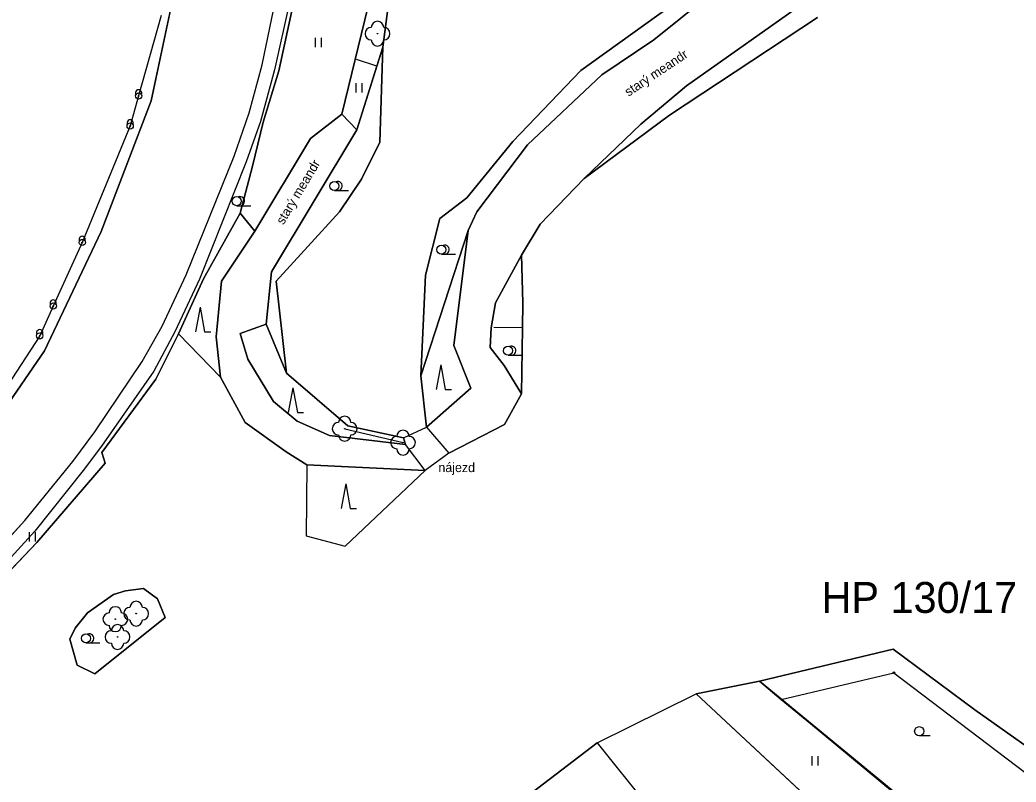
# Model space of a CAD drawing. Extents: x -495905 to -478420, y -1113297 to -1107716.
# Drawn here: x -480429.6 to -480107.7, y -1111823.5 to -1111577.1 of the extents above; entities that cross this region are included whole.
import ezdxf

# ---------------------------------------------------------------- set-up
doc = ezdxf.new("R2010")
doc.units = 0
for name, color, linetype in [('01_OBVOD PÚ', 7, 'Continuous'), ('ttp', 7, 'Continuous'), ('VODNÍ PLOCHY', 7, 'Continuous'), ('vrty a sondy ČHMÚ', 7, 'Continuous'), ('zamereni', 7, 'Continuous'), ('ZELEN MIMO LES', 7, 'Continuous')]:
    doc.layers.add(name, color=color, linetype=linetype)

msp = doc.modelspace()

# ---------------------------------------------------------------- linework, layer by layer
at = {"layer": '01_OBVOD PÚ'}
for p, q in [((-480383.87, -1111575.7), (-480391.2, -1111601.73)), ((-480391.2, -1111601.73), (-480393.93, -1111611.43)), ((-480393.93, -1111611.43), (-480409.41, -1111649.08)), ((-480409.41, -1111649.08), (-480418.78, -1111669.64)), ((-480418.78, -1111669.64), (-480423.17, -1111679.26)), ((-480423.17, -1111679.26), (-480435.14, -1111697.77)), ((-480183.58, -1111796.77), (-480147.16, -1111788.12)), ((-480147.16, -1111788.12), (-480101.66, -1111822.77)), ((-480121.6, -1111848.18), (-480183.58, -1111796.77))]:
    msp.add_line(p, q, dxfattribs=at)
at = {"layer": 'ttp'}
for points in [[(-480308.35, -1111555.23), (-480312.34, -1111585.93), (-480313.25, -1111616.71), (-480319.22, -1111628.59), (-480326.25, -1111639.21), (-480346.78, -1111661.58), (-480343.43, -1111691.29), (-480323.6, -1111708.32), (-480305.57, -1111712.22), (-480298.22, -1111708.77), (-480300.02, -1111692.2), (-480298.56, -1111659.61), (-480293.93, -1111641.35), (-480285.15, -1111634.7), (-480270.31, -1111616.49), (-480248.31, -1111593.53), (-480219.69, -1111572.9)], [(-480341.11, -1111571.76), (-480345.94, -1111593.56), (-480351, -1111610.25), (-480354.44, -1111624.4), (-480358.41, -1111639.65)], [(-480358.41, -1111639.65), (-480353.64, -1111645.41), (-480335.71, -1111615.48), (-480325.52, -1111607.61), (-480316.99, -1111572.74)], [(-480171.91, -1111576.34), (-480219.65, -1111607.93), (-480247.24, -1111628.37), (-480261.45, -1111643.15), (-480267.45, -1111653.2), (-480267.08, -1111668.61), (-480267.2, -1111676.7), (-480267.2, -1111676.7), (-480267.2, -1111676.7), (-480267.51, -1111697.96), (-480273.04, -1111707.86), (-480290.98, -1111717.18), (-480298.67, -1111722.83), (-480336.89, -1111720.98), (-480343.53, -1111716.73), (-480356.74, -1111707.24), (-480364.71, -1111692.6), (-480378.36, -1111678.66), (-480385.59, -1111693.28), (-480403.08, -1111716.92), (-480402.03, -1111720.38), (-480424.11, -1111746.04), (-480437.77, -1111760.42)], [(-480382.58, -1111770.3), (-480405.34, -1111788.5), (-480411.02, -1111785.64), (-480413.43, -1111777.28), (-480411.75, -1111773.71), (-480407.7, -1111768.73), (-480399.32, -1111762.83), (-480395.39, -1111761.63), (-480389.65, -1111760.93), (-480385.06, -1111764.24), (-480382.58, -1111770.3)], [(-480264.1, -1111826.82), (-480243.02, -1111810.83), (-480211.02, -1111794.93), (-480190.62, -1111790.91), (-480147.43, -1111780.57), (-480121.06, -1111800.09), (-480104.14, -1111812.1)], [(-480108.34, -1111859.42), (-480146.25, -1111827.38), (-480190.62, -1111790.91), (-480211.02, -1111794.93), (-480122.33, -1111877.75), (-480112.18, -1111864.31), (-480108.12, -1111860.88)]]:
    msp.add_lwpolyline(points, dxfattribs=at)
at = {"layer": 'VODNÍ PLOCHY'}
for points in [[(-480366.01, -1111382.39), (-480370.17, -1111431.34), (-480372.53, -1111476.01), (-480376.24, -1111509.17), (-480376.94, -1111554.96), (-480387.19, -1111603.34), (-480403.3, -1111645.57), (-480421.61, -1111684.11), (-480435.54, -1111704.4)], [(-480442.4, -1111754.77), (-480428.01, -1111738.93), (-480412.51, -1111719.88), (-480405.37, -1111710.26), (-480390.01, -1111687.56), (-480383.62, -1111676.09), (-480375.81, -1111659.54), (-480360.29, -1111621.19), (-480355.53, -1111607.19), (-480351.26, -1111591.69), (-480346.95, -1111570.85), (-480341.9, -1111541.44), (-480339.5, -1111515.16), (-480338.75, -1111493.96), (-480338.15, -1111466.69), (-480337.45, -1111449.36), (-480335.88, -1111422.55), (-480333.79, -1111392.3)], [(-480206.79, -1111569.01), (-480224.73, -1111583.64), (-480241.57, -1111594.88), (-480265.56, -1111617.53), (-480281.93, -1111639.2), (-480284.75, -1111645.18), (-480289.39, -1111682.37), (-480283.89, -1111696.19), (-480298.22, -1111708.77), (-480290.98, -1111717.18), (-480273.04, -1111707.86), (-480267.51, -1111697.96), (-480273.08, -1111688.83), (-480277.61, -1111683.04), (-480277.25, -1111676.63), (-480275.94, -1111668.64), (-480267.45, -1111653.2), (-480261.45, -1111643.15), (-480247.24, -1111628.37), (-480228.9, -1111610.87), (-480214.21, -1111598.43), (-480174.26, -1111570.1)], [(-480298.67, -1111722.83), (-480304.94, -1111714.38), (-480329.54, -1111711.46), (-480340.03, -1111706.85), (-480347.65, -1111700.53), (-480355.89, -1111686.79), (-480358.43, -1111678.49), (-480350.01, -1111675.5), (-480348.32, -1111658.57), (-480320.74, -1111612.7), (-480325.52, -1111607.61), (-480335.71, -1111615.48), (-480353.64, -1111645.41), (-480364.41, -1111661.6), (-480366.17, -1111679.61), (-480364.71, -1111692.6), (-480356.74, -1111707.24), (-480343.53, -1111716.73), (-480336.89, -1111720.98), (-480298.67, -1111722.83)]]:
    msp.add_lwpolyline(points, dxfattribs=at)
at = {"layer": 'zamereni'}
for p, q in [((-480387.19, -1111603.34), (-480376.94, -1111554.96)), ((-480308.35, -1111555.23), (-480312.34, -1111585.93)), ((-480224.73, -1111583.64), (-480206.79, -1111569.01)), ((-480351.26, -1111591.69), (-480346.95, -1111570.85)), ((-480342.48, -1111571.55), (-480347.26, -1111593.27)), ((-480345.94, -1111593.56), (-480341.11, -1111571.76)), ((-480174.26, -1111570.1), (-480214.21, -1111598.43)), ((-480316.99, -1111572.74), (-480325.52, -1111607.61)), ((-480248.31, -1111593.53), (-480219.69, -1111572.9)), ((-480171.91, -1111576.34), (-480219.65, -1111607.93)), ((-480314.03, -1111581.6), (-480314.03, -1111581.6)), ((-480334.11, -1111582.93), (-480334.11, -1111585.93)), ((-480332.07, -1111585.93), (-480332.07, -1111582.93)), ((-480241.57, -1111594.88), (-480224.73, -1111583.64)), ((-480312.34, -1111585.93), (-480320.74, -1111612.7)), ((-480313.25, -1111616.71), (-480312.34, -1111585.93)), ((-480314.26, -1111592.05), (-480320.85, -1111589.98)), ((-480355.53, -1111607.19), (-480351.26, -1111591.69)), ((-480347.26, -1111593.27), (-480351.86, -1111609.93)), ((-480351, -1111610.25), (-480345.94, -1111593.56)), ((-480270.31, -1111616.49), (-480248.31, -1111593.53)), ((-480321.04, -1111597.64), (-480321.04, -1111600.64)), ((-480319, -1111600.64), (-480319, -1111597.64)), ((-480265.56, -1111617.53), (-480241.57, -1111594.88)), ((-480214.21, -1111598.43), (-480228.9, -1111610.87)), ((-480403.3, -1111645.57), (-480387.19, -1111603.34)), ((-480360.29, -1111621.19), (-480355.53, -1111607.19)), ((-480335.71, -1111615.48), (-480325.52, -1111607.61)), ((-480325.52, -1111607.61), (-480320.74, -1111612.7)), ((-480351.86, -1111609.93), (-480356.44, -1111623.06)), ((-480354.44, -1111624.4), (-480351, -1111610.25)), ((-480219.65, -1111607.93), (-480247.24, -1111628.37)), ((-480228.9, -1111610.87), (-480247.24, -1111628.37)), ((-480320.74, -1111612.7), (-480348.32, -1111658.57)), ((-480353.64, -1111645.41), (-480335.71, -1111615.48)), ((-480319.22, -1111628.59), (-480313.25, -1111616.71)), ((-480285.15, -1111634.7), (-480270.31, -1111616.49)), ((-480281.93, -1111639.2), (-480265.56, -1111617.53)), ((-480375.81, -1111659.54), (-480360.29, -1111621.19)), ((-480356.44, -1111623.06), (-480371.57, -1111660.94)), ((-480358.41, -1111639.65), (-480354.44, -1111624.4)), ((-480326.25, -1111639.21), (-480319.22, -1111628.59)), ((-480247.24, -1111628.37), (-480261.45, -1111643.15)), ((-480327.96, -1111632.28), (-480323.43, -1111632.28)), ((-480293.93, -1111641.35), (-480285.15, -1111634.7)), ((-480370.28, -1111660.88), (-480358.41, -1111639.65)), ((-480359.51, -1111637.19), (-480354.98, -1111637.19)), ((-480353.64, -1111645.41), (-480358.41, -1111639.65)), ((-480346.78, -1111661.58), (-480326.25, -1111639.21)), ((-480284.75, -1111645.18), (-480281.93, -1111639.2)), ((-480298.56, -1111659.61), (-480293.93, -1111641.35)), ((-480421.61, -1111684.11), (-480403.3, -1111645.57)), ((-480364.41, -1111661.6), (-480353.64, -1111645.41)), ((-480300.02, -1111692.2), (-480284.75, -1111645.18)), ((-480289.39, -1111682.37), (-480284.75, -1111645.18)), ((-480261.45, -1111643.15), (-480267.45, -1111653.2)), ((-480293.37, -1111652.86), (-480288.84, -1111652.86)), ((-480275.94, -1111668.64), (-480267.45, -1111653.2)), ((-480267.45, -1111653.2), (-480267.08, -1111668.61)), ((-480350.01, -1111675.5), (-480348.32, -1111658.57)), ((-480383.62, -1111676.09), (-480375.81, -1111659.54)), ((-480371.57, -1111660.94), (-480379.53, -1111677.94)), ((-480378.36, -1111678.66), (-480370.28, -1111660.88)), ((-480366.17, -1111679.61), (-480364.41, -1111661.6)), ((-480343.43, -1111691.29), (-480346.78, -1111661.58)), ((-480300.02, -1111692.2), (-480298.56, -1111659.61)), ((-480277.25, -1111676.63), (-480275.94, -1111668.64)), ((-480267.08, -1111668.61), (-480267.51, -1111697.96)), ((-480371.36, -1111670.01), (-480372.83, -1111678.01)), ((-480371.36, -1111670.01), (-480369.9, -1111678.01)), ((-480390.01, -1111687.56), (-480383.62, -1111676.09)), ((-480379.53, -1111677.94), (-480386.29, -1111690.65)), ((-480369.9, -1111678.01), (-480367.9, -1111678.01)), ((-480358.43, -1111678.49), (-480350.01, -1111675.5)), ((-480350.01, -1111675.5), (-480343.43, -1111691.29)), ((-480277.61, -1111683.04), (-480277.25, -1111676.63)), ((-480267.2, -1111676.7), (-480276.48, -1111676.56)), ((-480385.59, -1111693.28), (-480378.36, -1111678.66)), ((-480378.36, -1111678.66), (-480364.71, -1111692.6)), ((-480364.71, -1111692.6), (-480366.17, -1111679.61)), ((-480355.89, -1111686.79), (-480358.43, -1111678.49)), ((-480435.54, -1111704.4), (-480421.61, -1111684.11)), ((-480283.89, -1111696.19), (-480289.39, -1111682.37)), ((-480273.08, -1111688.83), (-480277.61, -1111683.04)), ((-480405.37, -1111710.26), (-480390.01, -1111687.56)), ((-480347.65, -1111700.53), (-480355.89, -1111686.79)), ((-480271.86, -1111685.52), (-480267.33, -1111685.52)), ((-480386.29, -1111690.65), (-480403.16, -1111714.93)), ((-480343.43, -1111691.29), (-480323.6, -1111708.32)), ((-480293.6, -1111688.6), (-480295.07, -1111696.6)), ((-480293.6, -1111688.6), (-480292.14, -1111696.6)), ((-480267.51, -1111697.96), (-480273.08, -1111688.83)), ((-480403.08, -1111716.92), (-480385.59, -1111693.28)), ((-480356.74, -1111707.24), (-480364.71, -1111692.6)), ((-480298.22, -1111708.77), (-480300.02, -1111692.2)), ((-480341.38, -1111696.05), (-480342.85, -1111704.05)), ((-480341.38, -1111696.05), (-480339.92, -1111704.05)), ((-480298.22, -1111708.77), (-480283.89, -1111696.19)), ((-480292.14, -1111696.6), (-480290.14, -1111696.6)), ((-480347.65, -1111700.53), (-480340.03, -1111706.85)), ((-480273.04, -1111707.86), (-480267.51, -1111697.96)), ((-480339.92, -1111704.05), (-480337.92, -1111704.05)), ((-480343.53, -1111716.73), (-480356.74, -1111707.24)), ((-480340.03, -1111706.85), (-480329.54, -1111711.46)), ((-480412.51, -1111719.88), (-480405.37, -1111710.26)), ((-480324.62, -1111709.26), (-480324.62, -1111709.26)), ((-480324.62, -1111709.26), (-480305.78, -1111713.77)), ((-480323.6, -1111708.32), (-480305.57, -1111712.22)), ((-480305.57, -1111712.22), (-480298.22, -1111708.77)), ((-480298.22, -1111708.77), (-480290.98, -1111717.18)), ((-480290.98, -1111717.18), (-480273.04, -1111707.86)), ((-480329.54, -1111711.46), (-480304.94, -1111714.38)), ((-480305.78, -1111713.77), (-480305.78, -1111713.77)), ((-480305.57, -1111712.22), (-480304.94, -1111714.38)), ((-480403.16, -1111714.93), (-480409.14, -1111722.8)), ((-480402.03, -1111720.38), (-480403.08, -1111716.92)), ((-480336.89, -1111720.98), (-480343.53, -1111716.73)), ((-480298.67, -1111722.83), (-480304.94, -1111714.38)), ((-480428.01, -1111738.93), (-480412.51, -1111719.88)), ((-480290.98, -1111717.18), (-480298.67, -1111722.83)), ((-480409.14, -1111722.8), (-480424.74, -1111742.39)), ((-480424.11, -1111746.04), (-480402.03, -1111720.38)), ((-480336.89, -1111720.98), (-480337.05, -1111743.84)), ((-480336.89, -1111720.98), (-480298.67, -1111722.83)), ((-480324.47, -1111747.2), (-480298.67, -1111722.83)), ((-480324.29, -1111727.11), (-480325.76, -1111735.11)), ((-480324.29, -1111727.11), (-480322.83, -1111735.11)), ((-480322.83, -1111735.11), (-480320.83, -1111735.11)), ((-480442.4, -1111754.77), (-480428.01, -1111738.93)), ((-480424.74, -1111742.39), (-480439.64, -1111758.64)), ((-480426.57, -1111742.71), (-480426.57, -1111745.71)), ((-480424.53, -1111745.71), (-480424.53, -1111742.71)), ((-480437.77, -1111760.42), (-480424.11, -1111746.04)), ((-480337.05, -1111743.84), (-480324.47, -1111747.2)), ((-480395.39, -1111761.63), (-480399.32, -1111762.83)), ((-480389.65, -1111760.93), (-480395.39, -1111761.63)), ((-480385.06, -1111764.24), (-480389.65, -1111760.93)), ((-480399.32, -1111762.83), (-480407.7, -1111768.73)), ((-480382.58, -1111770.3), (-480385.06, -1111764.24)), ((-480407.7, -1111768.73), (-480411.75, -1111773.71)), ((-480405.34, -1111788.5), (-480382.58, -1111770.3)), ((-480398.74, -1111770.83), (-480398.74, -1111770.83)), ((-480391.99, -1111769.04), (-480391.99, -1111769.04)), ((-480411.75, -1111773.71), (-480413.43, -1111777.28)), ((-480413.43, -1111777.28), (-480411.02, -1111785.64)), ((-480398.01, -1111776.58), (-480398.01, -1111776.58)), ((-480408.24, -1111778.51), (-480403.71, -1111778.51)), ((-480147.43, -1111780.57), (-480190.62, -1111790.91)), ((-480121.06, -1111800.09), (-480147.43, -1111780.57)), ((-480411.02, -1111785.64), (-480405.34, -1111788.5)), ((-480211.02, -1111794.93), (-480190.62, -1111790.91)), ((-480190.62, -1111790.91), (-480183.58, -1111796.77)), ((-480243.02, -1111810.83), (-480211.02, -1111794.93)), ((-480122.33, -1111877.75), (-480211.02, -1111794.93)), ((-480183.58, -1111796.77), (-480146.25, -1111827.38)), ((-480104.14, -1111812.1), (-480121.06, -1111800.09)), ((-480135.48, -1111808.56), (-480138.98, -1111808.56)), ((-480243.02, -1111810.83), (-480264.1, -1111826.82)), ((-480243.02, -1111810.83), (-480154.47, -1111920.89)), ((-480173.69, -1111815.08), (-480173.69, -1111818.08)), ((-480171.65, -1111818.08), (-480171.65, -1111815.08))]:
    msp.add_line(p, q, dxfattribs=at)
for centre, radius in [((-480314.03, -1111581.6), 0.1), ((-480327.96, -1111630.81), 1.47), ((-480359.51, -1111635.72), 1.47), ((-480293.37, -1111651.39), 1.47), ((-480271.86, -1111684.05), 1.47), ((-480324.62, -1111709.26), 0.1), ((-480305.78, -1111713.77), 0.1), ((-480398.74, -1111770.83), 0.1), ((-480391.99, -1111769.04), 0.1), ((-480408.24, -1111777.04), 1.47), ((-480398.01, -1111776.58), 0.1), ((-480147.16, -1111788.12), 0.3), ((-480138.98, -1111807.06), 1.5)]:
    msp.add_circle(centre, radius, dxfattribs=at)
for centre, radius, start, end in [((-480314.03, -1111579.6), 2, 0, 180), ((-480316.03, -1111581.6), 2, 90, 270), ((-480312.03, -1111581.6), 2, 270, 90), ((-480314.03, -1111583.6), 2, 180, 0), ((-480326.89, -1111630.81), 1.47, 270, 111.324), ((-480358.44, -1111635.72), 1.47, 270, 111.324), ((-480292.3, -1111651.39), 1.47, 270, 111.324), ((-480270.79, -1111684.05), 1.47, 270, 111.324), ((-480326.62, -1111709.26), 2, 90, 270), ((-480324.62, -1111707.26), 2, 0, 180), ((-480322.62, -1111709.26), 2, 270, 90), ((-480305.78, -1111711.77), 2, 0, 180), ((-480324.62, -1111711.26), 2, 180, 0), ((-480307.78, -1111713.77), 2, 90, 270), ((-480303.78, -1111713.77), 2, 270, 90), ((-480305.78, -1111715.77), 2, 180, 0), ((-480391.99, -1111767.04), 2, 0, 180), ((-480398.74, -1111768.83), 2, 0, 180), ((-480393.99, -1111769.04), 2, 90, 270), ((-480389.99, -1111769.04), 2, 270, 90), ((-480400.74, -1111770.83), 2, 90, 270), ((-480396.74, -1111770.83), 2, 270, 90), ((-480391.99, -1111771.04), 2, 180, 0), ((-480400.01, -1111776.58), 2, 90, 270), ((-480398.74, -1111772.83), 2, 180, 0), ((-480398.01, -1111774.58), 2, 0, 180), ((-480396.01, -1111776.58), 2, 270, 90), ((-480407.17, -1111777.04), 1.47, 270, 111.324), ((-480398.01, -1111778.58), 2, 180, 0)]:
    msp.add_arc(centre, radius, start, end, dxfattribs=at)
for centre in [(-480391.2, -1111600.73), (-480393.93, -1111610.43), (-480409.41, -1111648.08), (-480418.78, -1111668.64), (-480423.17, -1111678.26)]:
    msp.add_ellipse(centre, major_axis=(0, -1), ratio=0.999955, start_param=1.047987, end_param=5.236518, dxfattribs=at)
for centre, major_axis in [((-480391.2, -1111601.73), (0, -1)), ((-480391.2, -1111601.73), (0, -0.133)), ((-480393.93, -1111611.43), (0, -1)), ((-480393.93, -1111611.43), (0, -0.133)), ((-480409.41, -1111649.08), (0, -1)), ((-480409.41, -1111649.08), (0, -0.133)), ((-480418.78, -1111669.64), (0, -1)), ((-480418.78, -1111669.64), (0, -0.133)), ((-480423.17, -1111679.26), (0, -1)), ((-480423.17, -1111679.26), (0, -0.133))]:
    msp.add_ellipse(centre, major_axis=major_axis, ratio=0.999955, dxfattribs=at)
at = {"layer": 'ZELEN MIMO LES'}
for points in [[(-480314.26, -1111592.05), (-480312.34, -1111585.93), (-480308.35, -1111555.23), (-480316.99, -1111572.74), (-480325.52, -1111607.61), (-480320.74, -1111612.7), (-480314.26, -1111592.05)], [(-480219.69, -1111572.9), (-480248.31, -1111593.53), (-480270.31, -1111616.49), (-480285.15, -1111634.7), (-480293.93, -1111641.35), (-480298.56, -1111659.61), (-480300.02, -1111692.2), (-480284.75, -1111645.18), (-480281.93, -1111639.2), (-480265.56, -1111617.53), (-480241.57, -1111594.88), (-480224.73, -1111583.64), (-480206.79, -1111569.01)], [(-480174.26, -1111570.1), (-480214.21, -1111598.43), (-480228.9, -1111610.87), (-480247.24, -1111628.37), (-480219.65, -1111607.93), (-480171.91, -1111576.34)], [(-480314.26, -1111592.05), (-480320.74, -1111612.7), (-480348.32, -1111658.57), (-480350.01, -1111675.5), (-480343.43, -1111691.29), (-480346.78, -1111661.58), (-480326.25, -1111639.21), (-480319.22, -1111628.59), (-480313.25, -1111616.71), (-480312.34, -1111585.93), (-480314.26, -1111592.05)], [(-480353.64, -1111645.41), (-480358.41, -1111639.65), (-480370.28, -1111660.88), (-480378.36, -1111678.66), (-480364.71, -1111692.6), (-480366.17, -1111679.61), (-480364.41, -1111661.6), (-480353.64, -1111645.41)], [(-480289.39, -1111682.37), (-480284.75, -1111645.18), (-480300.02, -1111692.2), (-480298.22, -1111708.77), (-480283.89, -1111696.19), (-480289.39, -1111682.37)], [(-480267.2, -1111676.7), (-480267.08, -1111668.61), (-480267.45, -1111653.2), (-480275.94, -1111668.64), (-480277.25, -1111676.63), (-480277.61, -1111683.04), (-480273.08, -1111688.83), (-480267.51, -1111697.96), (-480267.2, -1111676.7)], [(-480304.94, -1111714.38), (-480305.57, -1111712.22), (-480323.6, -1111708.32), (-480343.43, -1111691.29), (-480350.01, -1111675.5), (-480358.43, -1111678.49), (-480355.89, -1111686.79), (-480347.65, -1111700.53), (-480340.03, -1111706.85), (-480329.54, -1111711.46), (-480304.94, -1111714.38)], [(-480411.02, -1111785.64), (-480405.34, -1111788.5), (-480382.58, -1111770.3), (-480385.06, -1111764.24), (-480389.65, -1111760.93), (-480395.39, -1111761.63), (-480399.32, -1111762.83), (-480407.7, -1111768.73), (-480411.75, -1111773.71), (-480413.43, -1111777.28), (-480411.02, -1111785.64)]]:
    msp.add_lwpolyline(points, dxfattribs=at)

# ---------------------------------------------------------------- texts
at = {"layer": 'vrty a sondy ČHMÚ'}
msp.add_text('HP 130/17', height=10, dxfattribs=at).set_placement((-480170.56, -1111768.8))
at = {"layer": 'zamereni'}
for rotation, p in [(33.7215, (-480232.93, -1111602)), (59.0757, (-480344.43, -1111643.54))]:
    msp.add_text('starý meandr', height=3, rotation=rotation, dxfattribs=at).set_placement(p)
msp.add_text('nájezd', height=3, dxfattribs=at).set_placement((-480294.34, -1111723.29))

doc.saveas('drawing.dxf')
